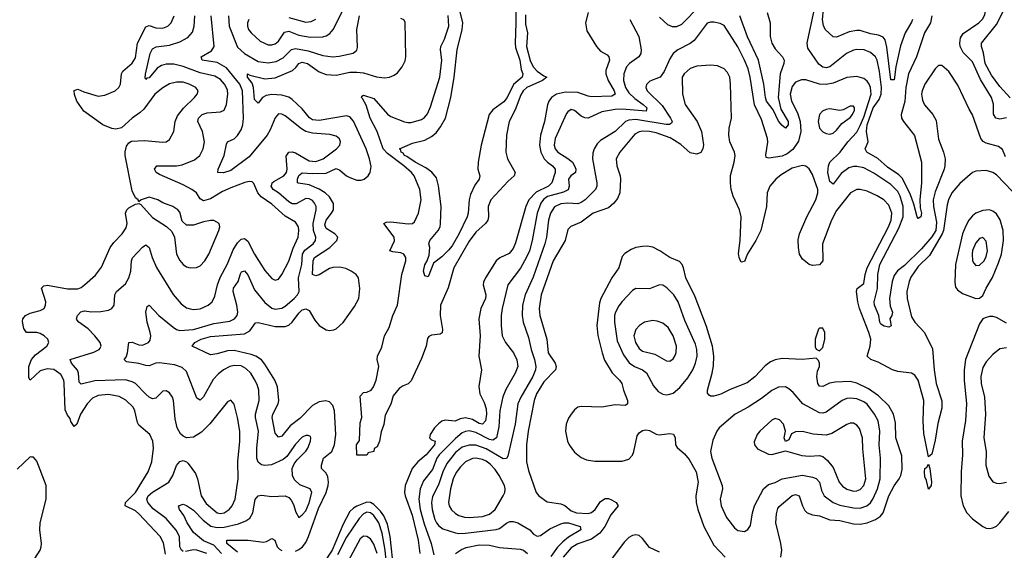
# Model space of a CAD drawing. Header units: inches. Extents: x 1682530 to 1839546, y 640742 to 791647.
# Tile 314 of 656: x 1742449 to 1748236, y 712109 to 715228. Entities that reach past the tile are written whole.
import ezdxf

# ---------------------------------------------------------------- set-up
doc = ezdxf.new("R2010")
doc.units = ezdxf.units.IN
doc.header["$MEASUREMENT"] = 0
doc.layers.add('B7741', color=7, linetype='Continuous')

msp = doc.modelspace()

# ---------------------------------------------------------------- linework, layer by layer
at = {"layer": 'B7741', "color": 5}
for points, elevation in [([(1748250, 714652), (1748210, 714643.2), (1748186, 714650), (1748173.7, 714673.7), (1748172.3, 714732.3), (1748162, 714770), (1748096.3, 714876.3), (1748050, 714980.4), (1747995.6, 715035.6), (1747977.9, 715070), (1747974.2, 715090), (1747978.1, 715121.9), (1747993.8, 715146.2), (1748087.6, 715210), (1748110, 715233.1), (1748122.1, 715257.9), (1748132.8, 715310), (1748169.9, 715410.1), (1748195.5, 715524.5), (1748197.7, 715650), (1748202.6, 715690), (1748256.2, 715830)], 640), ([(1745361.5, 715490), (1745365.8, 715210), (1745361.2, 715090), (1745364.2, 715064.2), (1745388, 714990), (1745395.9, 714935.9), (1745405.4, 714910), (1745402, 714890), (1745352.3, 714847.7), (1745314.2, 714770), (1745295.5, 714744.5), (1745230, 714699), (1745209.1, 714670.9), (1745162.3, 714490), (1745143.5, 714390), (1745142.2, 714350), (1745153.6, 714310), (1745150.3, 714290), (1745124, 714256), (1745099.3, 714200.7), (1745091.1, 714168.9), (1745085.6, 714090), (1745079.8, 714070), (1745030, 713967.7), (1744990, 713899.1), (1744970, 713872.8), (1744930, 713833.6), (1744882, 713798), (1744850, 713716), (1744830, 713722.7), (1744823.1, 713750), (1744830, 713786.8), (1744844.7, 713810), (1744855.4, 713844.6), (1744859.6, 713890), (1744854.5, 713910), (1744859.5, 713930), (1744909.6, 713990), (1744919.5, 714010), (1744922, 714030), (1744926.4, 714130), (1744911.5, 714251.5), (1744898, 714298), (1744871, 714331), (1744836.4, 714356.4), (1744772.8, 714390), (1744724.9, 714424.9), (1744711.2, 714430), (1744703.5, 714443.5), (1744691.6, 714450), (1744688, 714468), (1744682, 714470), (1744758.6, 714501.4), (1744830, 714519.6), (1744870, 714541.3), (1744896.9, 714563.1), (1744922.2, 714597.8), (1744951.1, 714650), (1744982.3, 714770), (1745002.4, 714890), (1745020.1, 715050), (1745049.9, 715170), (1745053.6, 715210), (1745033.8, 715290)], 560), ([(1748270, 714769.2), (1748210, 714836), (1748161.4, 714901.4), (1748123.1, 714970), (1748113.5, 715033.5), (1748102.6, 715070), (1748102.5, 715090), (1748190, 715200.6), (1748230, 715276.3), (1748285.2, 715434.8)], 620), ([(1746448.4, 715311.6), (1746339.3, 715200.7), (1746310, 715185.4), (1746286.3, 715186.3), (1746257.9, 715197.9), (1746210, 715242)], 640), ([(1747811.3, 715250), (1747802.8, 715210), (1747766.9, 715150), (1747719.8, 715010), (1747673.3, 714910), (1747657, 714830), (1747652.5, 714747.5), (1747630.7, 714670), (1747631.9, 714650), (1747643.1, 714630), (1747707.9, 714547.9), (1747749.1, 714390), (1747750.6, 714270), (1747740.1, 714170), (1747742.7, 714122.7), (1747750.1, 714090), (1747744.9, 714070), (1747730, 714060.5), (1747723.5, 714070), (1747704.6, 714144.6), (1747683.9, 714203.9), (1747636.2, 714296.2), (1747617.1, 714317.1), (1747550, 714362.2), (1747492.3, 714412.3), (1747427.6, 714450), (1747419.4, 714470), (1747436.1, 714510), (1747426.1, 714570), (1747429.5, 714610), (1747465.7, 714710), (1747501.6, 714758.4), (1747513.1, 714790), (1747514.8, 714830), (1747503.1, 714923.1), (1747490, 714989.7), (1747478.9, 715010), (1747450, 715035.6), (1747411.8, 715050), (1747370, 715052.3), (1747350, 715048.6), (1747309.2, 715030), (1747210.2, 714950), (1747190, 714944.9), (1747170, 714948.4), (1747146.1, 714966.1), (1747081.6, 715061.6), (1747078.3, 715090), (1747081.3, 715110), (1747127.9, 715327.9)], 640), ([(1743306.4, 712086.4), (1743293.2, 712153.2), (1743273.6, 712190), (1743150, 712324.2), (1743130, 712340.9), (1743068.7, 712370), (1743071.6, 712390), (1743129.9, 712450.1), (1743203.2, 712570), (1743225.2, 712630), (1743235.2, 712710), (1743231.2, 712751.2), (1743213.3, 712790), (1743150, 712844.5), (1743140.4, 712860.4), (1743126.3, 712930), (1743115, 712950), (1743072.8, 712992.8), (1743032.7, 713012.7), (1742970, 713025.1), (1742910, 713020.2), (1742877.2, 713002.8), (1742844.8, 712970), (1742806.3, 712910), (1742783.8, 712850), (1742770, 712837.6), (1742750, 712867.3), (1742744.8, 712884.8), (1742730, 712904.4), (1742715.6, 712935.6), (1742710.8, 713090.8), (1742707.6, 713110), (1742690, 713142.4), (1742650, 713171.7), (1742610, 713176.5), (1742570, 713164.1), (1742510, 713109.7), (1742502.2, 713122.2), (1742503.2, 713190), (1742517.8, 713230), (1742542.3, 713257.7), (1742609, 713310), (1742619.3, 713330), (1742613.3, 713350), (1742593.1, 713370), (1742570, 713383.2), (1742550, 713389.9), (1742489.6, 713390), (1742473.2, 713413.2), (1742466.1, 713453.9), (1742466.5, 713470), (1742482.3, 713490), (1742510, 713503.7), (1742570, 713518.4), (1742593.1, 713530), (1742601.5, 713550), (1742602.2, 713570), (1742576.9, 713650), (1742590, 713664.2), (1742613.2, 713666.8), (1742730, 713645.6), (1742790, 713647.1), (1742810, 713654.3), (1742830.7, 713669.3), (1742894.1, 713725.9), (1742930, 713772.7), (1742980.6, 713890), (1743001.3, 713918.7), (1743051.7, 713970), (1743075, 714005), (1743080.9, 714030), (1743071.6, 714090), (1743078.7, 714110), (1743090, 714121.3), (1743130, 714143.7), (1743150, 714148.2), (1743161.7, 714141.7), (1743230, 714065.7), (1743311.8, 714011.8), (1743343.7, 713983.7), (1743359.5, 713950), (1743370.2, 713850), (1743390, 713811.8), (1743410, 713789.2), (1743430, 713775.8), (1743450, 713770.2), (1743488.6, 713771.4), (1743510, 713781.3), (1743538, 713810), (1743559.8, 713850), (1743619.8, 713990), (1743624.7, 714010), (1743620.7, 714030), (1743590, 714048.2), (1743570, 714048.5), (1743530, 714040.9), (1743470, 714019.8), (1743430, 714020.5), (1743403.5, 714043.5), (1743390, 714096), (1743378, 714110), (1743349, 714130), (1743291.1, 714151.1), (1743261.2, 714170), (1743210, 714184.7), (1743162, 714170), (1743150, 714158), (1743146, 714170), (1743130, 714182), (1743110, 714222), (1743069.2, 714430.8), (1743068.6, 714451.4), (1743075.9, 714484.1), (1743090, 714504.2), (1743106.8, 714513.2), (1743182.3, 714517.7), (1743290, 714508.3), (1743310, 714510.3), (1743330, 714523.7), (1743355.6, 714570), (1743362, 714630), (1743376.9, 714663.1), (1743411.8, 714708.2), (1743476.5, 714770), (1743492.8, 714790), (1743497.2, 714810), (1743483.5, 714830), (1743445.1, 714850), (1743410, 714861.1), (1743370, 714861.3), (1743330, 714851.4), (1743290, 714828.4), (1743243.5, 714790), (1743177.8, 714702.2), (1743157.3, 714682.7), (1743109.1, 714650), (1743048.1, 714591.9), (1743014.5, 714585.5), (1742990, 714588.4), (1742936.8, 714610), (1742826, 714690), (1742784.8, 714750), (1742771.9, 714788.1), (1742770, 714811.3), (1742790, 714820.5), (1742824.9, 714804.9), (1742910, 714779.3), (1742950, 714784.3), (1743010.8, 714809.2), (1743031.1, 714828.9), (1743040.5, 714850), (1743047.8, 714910), (1743054.6, 714925.4), (1743110, 714972.5), (1743130, 715003.2), (1743140.6, 715090), (1743190, 715185.8), (1743210, 715193.8), (1743250, 715181), (1743290, 715178.1), (1743318.7, 715190), (1743338.6, 715210), (1743357.6, 715250)], 680), ([(1743410, 712103.2), (1743399.1, 712110), (1743390.9, 712130), (1743387.8, 712190), (1743367.9, 712227.9), (1743310, 712295.7), (1743232.9, 712352.9), (1743201.9, 712390), (1743195.4, 712410), (1743203.4, 712430), (1743230, 712451.8), (1743326.2, 712510), (1743349.2, 712550), (1743371.3, 712608.7), (1743390, 712632), (1743410, 712638), (1743430, 712630.3), (1743440, 712620), (1743481.6, 712561.6), (1743493.4, 712530), (1743515.1, 712430), (1743544.9, 712384.9), (1743610, 712329.5), (1743630, 712325.5), (1743650, 712329), (1743681, 712350), (1743697.6, 712370), (1743716.2, 712410), (1743733.3, 712530), (1743731.8, 712631.8), (1743742.7, 712750), (1743742.8, 712810), (1743730, 712889.3), (1743710, 712969.3), (1743690, 712991.6), (1743670, 712983), (1743566.8, 712853.2), (1743517.1, 712802.9), (1743470, 712774.4), (1743430, 712770.9), (1743410, 712779.7), (1743393.8, 712793.8), (1743373.5, 712830), (1743362.5, 712882.5), (1743353.7, 712990), (1743346.4, 713010), (1743330, 713034.3), (1743310, 713046.6), (1743290, 713045.1), (1743250, 713003.1), (1743230, 712999), (1743210, 713009.1), (1743190, 713027.1), (1743130, 713089.9), (1743110, 713100.5), (1743070, 713111.5), (1742890, 713104.8), (1742810, 713085.2), (1742797.5, 713097.5), (1742794.6, 713150), (1742787.8, 713167.8), (1742753.5, 713210), (1742746, 713230), (1742885.1, 713274.9), (1742916.9, 713290), (1742922.4, 713297.6), (1742928.4, 713310), (1742920.9, 713330), (1742889.8, 713370), (1742851.3, 713411.3), (1742797.2, 713450), (1742784.8, 713464.8), (1742782, 713470), (1742788.4, 713490), (1742809, 713511), (1742830, 713517.7), (1742870, 713511.5), (1742926.1, 713513.9), (1742970, 713520.2), (1742989.8, 713530.2), (1743003.5, 713550), (1743007.2, 713610), (1743017.2, 713630), (1743070, 713676.5), (1743090.5, 713710), (1743102, 713750), (1743105.6, 713810), (1743111.2, 713828.8), (1743170, 713890.3), (1743190, 713904.6), (1743210, 713888.4), (1743226.9, 713830), (1743252.4, 713772.4), (1743350, 713613.1), (1743397.9, 713557.9), (1743430, 713535.5), (1743450, 713528.3), (1743470, 713524.7), (1743510, 713529.3), (1743556.3, 713550), (1743580.4, 713570), (1743596.1, 713603.9), (1743611, 713670), (1743626.4, 713713.6), (1743670, 713792.6), (1743704.3, 713875.7), (1743730, 713917.1), (1743750, 713938), (1743770, 713942.7), (1743790, 713927.1), (1743830, 713850.2), (1743890, 713754), (1743930, 713706.5), (1743950, 713696.5), (1743970, 713703.7), (1743990, 713730.3), (1744030, 713808.9), (1744055.6, 713884.4), (1744086.1, 713950), (1744090.4, 713989.6), (1744087.2, 714010), (1744070, 714038.6), (1744010, 714073.9), (1743930, 714143.4), (1743867.3, 714187.3), (1743849.3, 714210), (1743825, 714265), (1743814.7, 714274.7), (1743796.8, 714276.8), (1743771.7, 714271.7), (1743690, 714240.4), (1743641.1, 714218.9), (1743570, 714175.5), (1743530, 714163.2), (1743510, 714175.5), (1743487.2, 714210), (1743460.2, 714230), (1743410, 714258.2), (1743270, 714317.5), (1743250.9, 714330), (1743240.9, 714350), (1743254, 714370), (1743370, 714368.8), (1743404.7, 714375.3), (1743476.4, 714403.6), (1743508.5, 714430), (1743528, 714470), (1743534.4, 714510), (1743523.6, 714570), (1743496, 714630), (1743499.8, 714650), (1743522, 714670), (1743550, 714681), (1743630, 714686), (1743650, 714696.9), (1743664.9, 714730), (1743672.1, 714790), (1743670, 714815.6), (1743653.4, 714850), (1743630, 714876.5), (1743596.5, 714896.5), (1743510, 714916.6), (1743410, 714953.8), (1743354, 714966), (1743310, 714966.4), (1743281.7, 714958.3), (1743257.7, 714942.3), (1743210, 714886.6), (1743195.3, 714884.7), (1743190, 714877.2), (1743185.9, 714885.9), (1743188.8, 714908.8), (1743216.7, 715030), (1743230, 715056.3), (1743250.5, 715069.5), (1743330, 715079.1), (1743390, 715097.6), (1743437.1, 715122.9), (1743465.1, 715154.9), (1743474.1, 715190), (1743477.6, 715250)], 660), ([(1743636, 712090), (1743590, 712140.6), (1743530, 712164.3), (1743470, 712214.6), (1743433.1, 712270), (1743413.7, 712313.7), (1743388.8, 712350), (1743382.9, 712370), (1743410, 712380.2), (1743430, 712372.4), (1743470, 712344.4), (1743526.5, 712286.5), (1743571.7, 712251.7), (1743610, 712242.6), (1743650, 712244.6), (1743735.1, 712264.9), (1743778.1, 712281.9), (1743802.1, 712297.9), (1743819.8, 712330), (1743832, 712408), (1743850, 712430.2), (1743870, 712433.8), (1743930, 712426), (1744009.1, 712429.1), (1744030, 712420.3), (1744044.7, 712404.7), (1744058.4, 712378.4), (1744072.9, 712332.9), (1744090, 712303), (1744110, 712317.1), (1744130, 712342.3), (1744150, 712388.5), (1744165.1, 712450), (1744156, 712470), (1744094.8, 712494.8), (1744063.6, 712523.6), (1744052.1, 712550), (1744051, 712590), (1744062.7, 712617.3), (1744079.2, 712640.8), (1744130, 712691.5), (1744142.3, 712710), (1744158.9, 712750), (1744160.5, 712770), (1744157.4, 712777.4), (1744144, 712784), (1744130, 712784.5), (1744110, 712775.3), (1744070, 712733.3), (1744019.6, 712660.4), (1743997.6, 712642.4), (1743928, 712612), (1743890, 712607.3), (1743870, 712611.6), (1743850, 712627.6), (1743842.8, 712650), (1743842.9, 712710), (1743853.3, 712810), (1743834.1, 712890), (1743834.4, 712910), (1743857.3, 712990), (1743855.2, 713050), (1743844.8, 713084.8), (1743830, 713114.2), (1743806.8, 713150), (1743778.6, 713178.6), (1743750, 713193.2), (1743710, 713195.8), (1743684.9, 713190), (1743647.7, 713170), (1743615.4, 713144.6), (1743586.3, 713113.7), (1743530, 713011.5), (1743510, 712991.5), (1743490, 713004.5), (1743430, 713161.3), (1743404.8, 713184.8), (1743359.4, 713199.4), (1743270, 713211.3), (1743250, 713209.2), (1743210, 713192.7), (1743190, 713195), (1743150, 713208), (1743077.4, 713217.4), (1743063.1, 713230), (1743074.6, 713245.4), (1743083.2, 713270), (1743090, 713330.3), (1743110, 713333.7), (1743150, 713317.6), (1743170, 713315.7), (1743206.2, 713330), (1743215.8, 713344.2), (1743219.2, 713370), (1743216.4, 713390), (1743198.5, 713450), (1743190.7, 713509.3), (1743198, 713542), (1743209.7, 713550.3), (1743266.4, 713490), (1743350, 713420.1), (1743370, 713407.3), (1743390, 713401.5), (1743470, 713407.7), (1743590, 713441.7), (1743683.1, 713456.9), (1743710.8, 713469.2), (1743726.8, 713490), (1743730.9, 713510), (1743725.5, 713550), (1743704.1, 713630), (1743705.9, 713650), (1743733, 713690), (1743745.8, 713734.2), (1743753.6, 713746.4), (1743770, 713751.1), (1743790, 713728.2), (1743830, 713640.2), (1743890, 713565.7), (1743930, 713532.1), (1743950, 713526.1), (1743990, 713532.1), (1744010, 713543.5), (1744062.7, 713590), (1744081.4, 713610), (1744092.2, 713630), (1744087, 713710), (1744107.7, 713790), (1744112, 713850), (1744125.8, 713874.2), (1744173.9, 713910), (1744188.1, 713930), (1744188.9, 713950), (1744176.4, 713990), (1744173, 714030), (1744191, 714110), (1744191.1, 714130), (1744182.6, 714150), (1744170, 714164.4), (1744150, 714175.5), (1744130, 714176.5), (1744074.3, 714145.7), (1744050, 714144.9), (1744030, 714156.9), (1743971.1, 714210), (1743939.2, 714230), (1743927.5, 714250), (1743930, 714258.7), (1743933.8, 714270), (1743942.5, 714277.5), (1744000.9, 714310), (1744017.5, 714330), (1744021.6, 714350), (1744015, 714425), (1744030, 714449.4), (1744050, 714451.2), (1744070, 714445.3), (1744150, 714397.7), (1744190, 714394.4), (1744232.4, 714410), (1744311.5, 714470), (1744331.3, 714490), (1744334, 714510), (1744328.6, 714528.6), (1744310, 714543.5), (1744272.7, 714552.7), (1744170, 714560.4), (1744131, 714571), (1744106, 714586), (1744010, 714662.4), (1743990, 714673.1), (1743970, 714675.4), (1743950, 714652), (1743920.2, 714579.8), (1743902.8, 714550), (1743798.1, 714421.9), (1743690, 714341.3), (1743647, 714327), (1743612.7, 714330), (1743614.8, 714350), (1743651.2, 714430), (1743663.5, 714496.5), (1743669.8, 714510), (1743710, 714527.2), (1743730, 714546.8), (1743750, 714581.2), (1743759.9, 714610), (1743763.7, 714650), (1743757.6, 714810), (1743743.3, 714850), (1743664.9, 714944.9), (1743610, 714976), (1743520.5, 714990), (1743516.2, 715010), (1743575.5, 715044.5), (1743592.5, 715070), (1743574.5, 715250)], 640), ([(1743677.1, 715250), (1743680.1, 715190), (1743730, 715067.5), (1743770, 715028.6), (1743850, 714982.5), (1743910, 714973.8), (1743957, 714983), (1743996.8, 715003.2), (1744046.3, 715053.7), (1744070, 715059.2), (1744145.3, 715045.3), (1744230, 715017.5), (1744290, 715008.9), (1744327.3, 715012.7), (1744408.8, 715031.2), (1744430, 715048), (1744434.9, 715065.1), (1744431.1, 715170), (1744446.9, 715250)], 640), ([(1743795.6, 715230), (1743788.4, 715210), (1743787.6, 715190), (1743794.7, 715170), (1743809.2, 715150), (1743862.6, 715102.6), (1743910, 715081.2), (1743930, 715080.1), (1743950, 715085.9), (1743970, 715101.3), (1744006, 715154), (1744030, 715161.5), (1744090, 715136.7), (1744155.6, 715124.4), (1744230, 715127.3), (1744250, 715133), (1744272.8, 715147.2), (1744292.2, 715170), (1744350, 715285.5)], 660), ([(1745422.7, 715257.3), (1745422.7, 715202.7), (1745433, 715150), (1745427.2, 715070), (1745448.5, 714988.5), (1745466.9, 714950), (1745490, 714926.4), (1745530, 714897.3), (1745547.6, 714890), (1745521.4, 714870), (1745430.7, 714830), (1745408.8, 714810), (1745394.4, 714785.6), (1745361.1, 714698.9), (1745326.8, 714630), (1745310.7, 714550), (1745306.5, 714450), (1745315.9, 714410), (1745361.5, 714330), (1745356, 714310), (1745321.1, 714278.9), (1745218.6, 714170), (1745202.4, 714130), (1745205, 714070), (1745200.4, 714050), (1745187.6, 714030), (1745130, 713979.8), (1745090, 713926.6), (1745001.5, 713770), (1744967.2, 713652.8), (1744923.1, 713550), (1744920.4, 713490), (1744933.6, 713406.4), (1744933, 713387), (1744919.6, 713380.4), (1744870, 713374), (1744854, 713366), (1744846.1, 713353.9), (1744838.6, 713310), (1744810, 713236.1), (1744750, 713106.3), (1744731.7, 713088.3), (1744703.1, 713076.9), (1744679.4, 713060.6), (1744643.6, 713016.4), (1744630, 712969.2), (1744597, 712903), (1744590, 712848), (1744574.2, 712805.8), (1744564.7, 712750), (1744550, 712718), (1744531.6, 712708.4), (1744531, 712690), (1744498, 712682), (1744490, 712669), (1744430, 712669.2), (1744429.1, 712729.1), (1744445.4, 712754.6), (1744450, 712858), (1744459.5, 712890), (1744450, 713014.8), (1744470, 713037.3), (1744490, 713038.8), (1744515.3, 713050), (1744529.1, 713070.9), (1744544, 713110), (1744559.5, 713190), (1744551, 713230), (1744551.6, 713250), (1744576.9, 713303.1), (1744593.9, 713370), (1744621.4, 713418.6), (1744641.3, 713490), (1744669.2, 713550), (1744695, 713730), (1744718.9, 713810), (1744718.7, 713830), (1744706.8, 713850), (1744690, 713857.5), (1744642.9, 713862.9), (1744624, 713870), (1744652.5, 713927.5), (1744649.5, 713950), (1744589.7, 714030), (1744602.5, 714037.5), (1744630, 714039.4), (1744732.7, 714027.3), (1744758, 714030), (1744770, 714040.3), (1744792.9, 714090), (1744808.3, 714170), (1744800.2, 714230), (1744766.8, 714310), (1744751.4, 714330), (1744705.9, 714370), (1744610, 714440.8), (1744584.4, 714470), (1744550.1, 714570.1), (1744509.9, 714650), (1744485.9, 714725.9), (1744464.7, 714764.7), (1744457.1, 714770), (1744460.5, 714779.5), (1744470, 714783.5), (1744530, 714764.3), (1744610, 714673.2), (1744630, 714659.1), (1744710, 714628.3), (1744730, 714623), (1744750, 714624.1), (1744810, 714641.5), (1744827.5, 714652.5), (1744845.2, 714674.8), (1744864.3, 714715.7), (1744919.2, 714890), (1744929.9, 714989.9), (1744921.5, 715050), (1744924.6, 715070), (1744945.7, 715114.3), (1744971.6, 715190), (1744968.1, 715251.9)], 580), ([(1745790.2, 715270), (1745774.3, 715210), (1745782.7, 715162.7), (1745839.6, 715070), (1745863.6, 715043.6), (1745901.7, 715021.7), (1745912.4, 715010), (1745915, 714990), (1745894, 714930), (1745893.8, 714910), (1745907.9, 714870), (1745944, 714810), (1745949.3, 714790), (1745930, 714778.5), (1745810, 714775.1), (1745790, 714777.9), (1745730, 714799.6), (1745657.1, 714802.9), (1745605, 714790), (1745574.3, 714770), (1745560.1, 714750), (1745551.9, 714728.1), (1745532.9, 714630), (1745509.3, 714550), (1745503.8, 714490), (1745511.4, 714450), (1745531.2, 714411.2), (1745550.6, 714390.6), (1745580.1, 714370), (1745596.6, 714350), (1745595.5, 714330), (1745577.5, 714270), (1745556.3, 714250), (1745485.6, 714214.4), (1745442.5, 714170), (1745423.1, 714130), (1745364, 713916), (1745350, 713882.4), (1745325.8, 713854.2), (1745271.9, 713828.1), (1745250.2, 713810), (1745186.4, 713710), (1745175.2, 713684.8), (1745172.4, 713670), (1745189.5, 713610), (1745187.6, 713590), (1745158.8, 713530), (1745147.1, 713470), (1745155.6, 713370), (1745148.3, 713250), (1745162.4, 713170), (1745148.5, 713071.5), (1745153.7, 713030), (1745178.2, 712978.2), (1745190, 712940.5), (1745193.2, 712910), (1745186.9, 712870), (1745169.3, 712850.7), (1745150, 712855.5), (1745110, 712878.8), (1745070, 712888.2), (1745038, 712882), (1745008, 712868), (1744950, 712874.6), (1744930, 712867.6), (1744910, 712852.4), (1744886.8, 712830), (1744861.3, 712790), (1744858.4, 712770), (1744870, 712758.4), (1744890.6, 712750), (1744887, 712730), (1744837.6, 712670), (1744789.7, 712630.3), (1744756.2, 712590), (1744714.9, 712490), (1744710.1, 712450.1), (1744714.1, 712430), (1744756.7, 712316.7), (1744790.7, 712170), (1744801.4, 712090)], 620), ([(1746842.7, 715270), (1746860.3, 715210), (1746860.3, 715130), (1746869.7, 715090), (1746890, 715056.1), (1746933.5, 715010), (1746941.9, 714990), (1746940.5, 714970), (1746918.9, 714910), (1746906.8, 714770), (1746922.2, 714702.2), (1746965.2, 714630), (1746966.3, 714610), (1746950, 714591.2), (1746930, 714606.2), (1746910, 714631.1), (1746877.8, 714697.8), (1746838.9, 714750), (1746832.1, 714770), (1746823.9, 714850), (1746790.7, 714990), (1746726.4, 715126.4), (1746681.5, 715250)], 640), ([(1747696.8, 715230), (1747690, 715212.6), (1747653.8, 715150), (1747625.4, 715074.6), (1747599, 714950), (1747590, 714874), (1747570, 714875.3), (1747546.7, 715066.7), (1747535.2, 715110), (1747524.5, 715124.5), (1747497.3, 715137.3), (1747450, 715144.5), (1747390, 715163.6), (1747370, 715164.7), (1747323.9, 715156.1), (1747250, 715125.5), (1747230, 715126.8), (1747184.3, 715170), (1747173.3, 715193.3), (1747167.1, 715227.1), (1747173.4, 715290)], 620), ([(1744070, 712104.6), (1744090, 712113.4), (1744110.7, 712130), (1744130, 712156.2), (1744146.5, 712190), (1744205.4, 712354.6), (1744250.7, 712450), (1744262.2, 712490), (1744264.8, 712510), (1744260.4, 712540.4), (1744250, 712562.9), (1744223.6, 712590), (1744222.3, 712610), (1744234.5, 712650), (1744283, 712690), (1744299.7, 712730), (1744307.9, 712790), (1744299.6, 712930), (1744290, 712959.7), (1744270, 712981.7), (1744247, 712987), (1744210, 712982.5), (1744170, 712959.8), (1744095.1, 712884.9), (1744039.3, 712840.7), (1743990, 712780.9), (1743970, 712774.2), (1743950, 712797.6), (1743933.7, 712890), (1743937.2, 712910), (1743968.7, 712970), (1743972.2, 712990), (1743963.8, 713070), (1743949.3, 713110), (1743890, 713204), (1743869.3, 713229.3), (1743837.2, 713250), (1743810, 713260.5), (1743710, 713284.1), (1743670, 713282.4), (1743610, 713263.9), (1743570, 713258.3), (1743462, 713310), (1743477.7, 713330), (1743516.1, 713350), (1743570, 713365.9), (1743770, 713381.3), (1743801.6, 713398.4), (1743834.1, 713445.9), (1743850, 713448.6), (1743950, 713424.3), (1744010, 713425), (1744030, 713433.1), (1744050, 713449.5), (1744090, 713503.9), (1744110, 713522.7), (1744130, 713528.9), (1744150, 713518), (1744182.8, 713462.8), (1744210, 713430.9), (1744250, 713404.6), (1744270, 713400.4), (1744295.7, 713404.3), (1744310, 713411.3), (1744350, 713447.9), (1744417.8, 713542.2), (1744441.8, 713590), (1744449, 713649), (1744440.3, 713710), (1744426, 713730), (1744397.7, 713750), (1744365.1, 713765.1), (1744330, 713772.8), (1744290, 713771.3), (1744270, 713765.5), (1744210, 713729.4), (1744190, 713722.5), (1744170.6, 713730.6), (1744173.3, 713810), (1744181.6, 713830), (1744272.1, 713890), (1744313.8, 713930), (1744319.8, 713950), (1744300.8, 713970), (1744250, 714001.6), (1744242, 714022), (1744249.5, 714050), (1744282.1, 714090), (1744292.5, 714110), (1744292.9, 714147.1), (1744270, 714186.7), (1744244.9, 714210), (1744210, 714231.2), (1744150, 714257.1), (1744086.9, 714266.9), (1744082.3, 714270), (1744081.5, 714290), (1744090, 714311.8), (1744110, 714327.8), (1744170, 714323.4), (1744250, 714326.7), (1744310, 714353.6), (1744330, 714344.1), (1744370, 714310.1), (1744390, 714300.4), (1744430, 714285.3), (1744455.8, 714284.2), (1744474, 714290), (1744497.1, 714310), (1744509.3, 714330.7), (1744514.2, 714365.8), (1744505.7, 714410), (1744485.9, 714470), (1744410, 714632.5), (1744390, 714656.6), (1744370, 714663.7), (1744210, 714636.4), (1744170, 714639), (1744152, 714652), (1744110, 714703.6), (1744050, 714759.4), (1744030, 714773.3), (1743990, 714784.4), (1743930, 714788.8), (1743896.9, 714783.1), (1743876.8, 714770), (1743850, 714736.9), (1743830, 714759.3), (1743823.7, 714830), (1743814.6, 714854.6), (1743788.8, 714890), (1743788.2, 714910), (1743802.2, 714902.2), (1743890, 714881.3), (1743950, 714886.6), (1744051.5, 714930), (1744072.8, 714947.2), (1744090, 714970.7), (1744110, 714978.5), (1744140.2, 714970), (1744210, 714921.5), (1744250, 714905), (1744310, 714901.9), (1744390, 714919), (1744430, 714919.9), (1744470, 714915.2), (1744546.9, 714893.1), (1744593.7, 714886.3), (1744622, 714890), (1744650, 714901.2), (1744670, 714916), (1744698, 714950), (1744714.7, 714985.3), (1744719.1, 715010), (1744713.9, 715213.9), (1744706.5, 715226.5), (1744690, 715234.6)], 620), ([(1744030, 715240.1), (1744130, 715214.2), (1744163.1, 715216.9), (1744190, 715231)], 680), ([(1746036, 715230), (1746088.8, 715130), (1746102.8, 715050), (1746099.7, 715030), (1746088.1, 715010), (1746033.2, 714970), (1746016.6, 714950), (1745999.3, 714910), (1745997.4, 714870), (1746009.7, 714830), (1746030, 714798.2), (1746064.2, 714764.2), (1746113.6, 714730), (1746134.5, 714710), (1746131.5, 714690), (1745990, 714702.2), (1745950, 714701), (1745870, 714685.7), (1745790, 714649.1), (1745770, 714650.7), (1745750, 714661.1), (1745710, 714694.5), (1745690, 714701.1), (1745670, 714686.6), (1745663.6, 714676.4), (1745595.8, 714530), (1745590.1, 714490), (1745596.8, 714470), (1745611.1, 714450), (1745671.7, 714411.7), (1745697.7, 714390), (1745711, 714370), (1745717.5, 714350), (1745716.8, 714330), (1745689.3, 714310), (1745674.3, 714290), (1745678.7, 714250), (1745672.6, 714227.4), (1745645.5, 714214.5), (1745551.5, 714188.5), (1745528.1, 714171.9), (1745512.1, 714150), (1745490.4, 714090), (1745461.4, 713930), (1745445, 713870), (1745428.5, 713831.5), (1745392.1, 713767.9), (1745318.8, 713670), (1745283.9, 713530), (1745278.1, 713490), (1745278.4, 713430), (1745285.1, 713370), (1745304.2, 713330), (1745351, 713271), (1745370.2, 713229.8), (1745376.2, 713190), (1745360.5, 713150), (1745305.7, 713054.3), (1745287.8, 713012.2), (1745271.4, 712930), (1745264.9, 712835.1), (1745252, 712770), (1745230, 712757.5), (1745210, 712761.3), (1745130, 712802.2), (1745090, 712810.7), (1745070, 712808.4), (1745050, 712799.4), (1745010, 712766.3), (1744915, 712670), (1744901.5, 712650), (1744875.9, 712584.1), (1744823.2, 712516.8), (1744803.4, 712470), (1744795.8, 712410), (1744802.1, 712350), (1744825.8, 712265.8), (1744868.4, 712150), (1744883.1, 712083.1)], 640), ([(1748242.7, 714422.7), (1748225.9, 714465.9), (1748203, 714483), (1748130, 714501.4), (1748112.6, 714512.6), (1748098.6, 714530), (1748050, 714669.6), (1748030, 714702.9), (1747963.3, 714843.3), (1747910, 714922.6), (1747870, 714959.7), (1747850, 714958.9), (1747830, 714938.9), (1747770, 714848.3), (1747753, 714810), (1747750.1, 714790), (1747755.5, 714755.5), (1747767.1, 714727.1), (1747816.9, 714670), (1747835.3, 714635.3), (1747850, 714526.8), (1747879, 714450), (1747888, 714410), (1747887.2, 714370), (1747882, 714350), (1747830, 714216), (1747818, 714170), (1747820.2, 714130), (1747837.7, 714037.7), (1747834.4, 713990), (1747810, 713951.6), (1747750, 713881.8), (1747650, 713783.4), (1747608.9, 713751.1), (1747590, 713723.8), (1747577.3, 713690), (1747561, 713590), (1747565.2, 713545.2), (1747578.4, 713510), (1747576.3, 713490), (1747562.8, 713470), (1747570.7, 713429.3), (1747558.5, 713421.5), (1747530, 713426.3), (1747510, 713437.6), (1747504.1, 713450), (1747498.5, 713490), (1747473.6, 713550), (1747470.7, 713570), (1747491.5, 713648.5), (1747493.4, 713730), (1747504.3, 713790), (1747616.8, 714003.2), (1747641.4, 714070), (1747642.2, 714130), (1747625, 714190), (1747610, 714218.7), (1747570, 714259.6), (1747470, 714326.4), (1747410, 714356.9), (1747370, 714364.7), (1747350, 714364.6), (1747323.5, 714356.5), (1747276.6, 714323.4), (1747230, 714262), (1747210, 714277.4), (1747198.3, 714330), (1747202.8, 714370), (1747211.4, 714390), (1747271.2, 714448.8), (1747316.7, 714510), (1747370, 714566.7), (1747390, 714605.9), (1747410, 714654.4), (1747453, 714790), (1747450.8, 714830), (1747441.7, 714850), (1747430, 714867.1), (1747410, 714882.3), (1747370, 714893.2), (1747310, 714888.3), (1747230, 714855.4), (1747190, 714846.9), (1747150, 714849.9), (1747070, 714875.4), (1747045.2, 714874.8), (1747010, 714860.3), (1746990, 714835.4), (1746977.5, 714790), (1746985.2, 714750), (1747021.1, 714681.1), (1747037.4, 714630), (1747040.7, 714570), (1747026.4, 714513.6), (1746994.3, 714465.7), (1746961, 714439), (1746930, 714426.9), (1746853.3, 714413.3), (1746837.6, 714417.6), (1746834.5, 714434.5), (1746847.4, 714507.4), (1746843.7, 714530), (1746810, 714642), (1746767.5, 714727.5), (1746742.2, 714890), (1746730, 714938.5), (1746710, 714989.8), (1746670, 715067.8), (1746590, 715194), (1746566.1, 715206.1), (1746530, 715214.2), (1746510, 715214.2), (1746490, 715207.3), (1746413.5, 715106.5), (1746390, 715087.6), (1746317.7, 715050), (1746290.6, 715029.4), (1746270, 714998.3), (1746237.4, 714922.6), (1746213.4, 714890), (1746153.8, 714866.2), (1746132.3, 714847.7), (1746129.2, 714830), (1746138, 714810), (1746224.4, 714724.4), (1746274.2, 714650), (1746284.3, 714630), (1746279.6, 714620.4), (1746267.5, 714612.5), (1746248.5, 714611.5), (1746070, 714640.5), (1746030, 714637.5), (1746010, 714629.3), (1745950, 714570.7), (1745862.4, 714517.6), (1745842.5, 714497.5), (1745825.8, 714470), (1745817.4, 714442.6), (1745815, 714410), (1745842, 714270), (1745841.5, 714250), (1745833.5, 714230), (1745772.3, 714170), (1745750, 714154.2), (1745730, 714146.6), (1745670, 714150.3), (1745630, 714146.1), (1745592.7, 714127.3), (1745568.6, 714091.4), (1745557, 714050), (1745545.3, 713950), (1745536.3, 713910), (1745466.2, 713713.8), (1745419.6, 713610), (1745403.8, 713550), (1745402.7, 713490), (1745407.8, 713450), (1745440.4, 713360.4), (1745454.6, 713290), (1745475.8, 713230), (1745483.3, 713190), (1745480.9, 713170), (1745464.2, 713130), (1745395.2, 713010), (1745377.5, 712970), (1745361.2, 712850), (1745318.2, 712661.8), (1745310, 712649.8), (1745290, 712647.9), (1745190, 712706.7), (1745130, 712726.7), (1745090, 712727.3), (1745050, 712715), (1745010, 712683.6), (1744959.9, 712620.1), (1744936.5, 712570), (1744910, 712493.5), (1744875, 712425), (1744869.7, 712390), (1744874.1, 712350), (1744888.8, 712290), (1744899.8, 712270), (1744912.6, 712252.6), (1744936.5, 712236.5), (1745010, 712212.6), (1745030, 712208.5), (1745070, 712209.3), (1745250, 712231.2), (1745270, 712237.5), (1745310, 712269.5), (1745330, 712279.5), (1745350, 712279.6), (1745377.3, 712270), (1745447, 712230), (1745470, 712203.7), (1745490, 712193.1), (1745510, 712196.9), (1745565.2, 712234.8), (1745630, 712265.9), (1745650, 712271.2), (1745675.3, 712270), (1745743.2, 712250), (1745747.5, 712230), (1745673.8, 712186.2), (1745640.9, 712159.1), (1745610, 712128), (1745570, 712073.7)], 660), ([(1748330, 714170.8), (1748190, 714317.2), (1748169.9, 714329.9), (1748130, 714341), (1748070, 714337.5), (1748050, 714330.7), (1747974.3, 714265.7), (1747929, 714210), (1747908.5, 714170), (1747899.7, 714140.3), (1747878.3, 713990), (1747871.9, 713970), (1747797.3, 713842.7), (1747730, 713777.9), (1747686.1, 713713.9), (1747676.5, 713690), (1747663.3, 713630), (1747665.6, 713590), (1747690, 713481.5), (1747710.1, 713450.1), (1747767.9, 713390), (1747813.9, 713293.9), (1747823.6, 713170), (1747836.1, 713090), (1747870, 712988), (1747870, 712944.7), (1747846.1, 712853.9), (1747830, 712757), (1747810, 712675.1), (1747790, 712659.3), (1747764.2, 712795.8), (1747759.4, 712870), (1747762.7, 712990), (1747729.6, 713109.6), (1747710, 713138.8), (1747690, 713150.5), (1747610, 713160.9), (1747579.8, 713170), (1747495.5, 713215.5), (1747451, 713231), (1747430, 713249.8), (1747447.4, 713310), (1747451.3, 713350), (1747441.1, 713390), (1747385.8, 713530), (1747374.9, 713570), (1747368.6, 713631.4), (1747371.6, 713648.4), (1747410, 713678.4), (1747417.7, 713730), (1747430.8, 713770), (1747555.2, 714010), (1747571.4, 714050), (1747576.3, 714090), (1747558.2, 714138.2), (1747528.7, 714170), (1747490, 714193.7), (1747430, 714220.9), (1747390, 714230.6), (1747370, 714229.8), (1747331.5, 714210), (1747250, 714106.2), (1747221, 714050), (1747167.8, 713910), (1747169, 713810), (1747150, 713786.6), (1747110, 713782.5), (1747090, 713789.8), (1747050, 713820.7), (1747033.1, 713850), (1747026.1, 713890), (1747025.6, 713934.4), (1747033.1, 713970), (1747074.9, 714070), (1747128.4, 714170), (1747139.9, 714210), (1747140.3, 714230), (1747110, 714318.3), (1747090, 714351.8), (1747070, 714367), (1747050, 714371.4), (1746990, 714354.5), (1746923.9, 714316.1), (1746893.6, 714290), (1746859.1, 714250), (1746842.6, 714210), (1746838.6, 714130), (1746805.8, 713990), (1746776.9, 713930), (1746727.7, 713852.3), (1746710, 713807), (1746690, 713803.5), (1746678.6, 713830), (1746674.6, 713854.6), (1746684.7, 713930), (1746689.8, 714070), (1746679.5, 714110), (1746643, 714190), (1746631.9, 714230), (1746627.1, 714270), (1746627.9, 714312.1), (1746648.7, 714390), (1746654.8, 714430), (1746651.1, 714450), (1746622.8, 714510), (1746616.5, 714550), (1746619.8, 714590), (1746632.4, 714650), (1746627.8, 714850), (1746622.7, 714890), (1746610, 714917), (1746590, 714939.6), (1746550, 714956.9), (1746510, 714960.3), (1746430, 714955), (1746390, 714941.6), (1746353.8, 714910), (1746343.7, 714890), (1746344.7, 714790), (1746361, 714730), (1746431, 714630), (1746456, 714570), (1746467.9, 714492.1), (1746463.6, 714470), (1746452.6, 714447.4), (1746430, 714436.9), (1746390, 714446), (1746334.5, 714494.5), (1746298.8, 714518.8), (1746272.9, 714532.9), (1746190, 714562.1), (1746150, 714571.6), (1746110, 714573), (1746090, 714569.4), (1746064.8, 714555.2), (1745976.6, 714450), (1745955.1, 714410), (1745958.1, 714370), (1745978.1, 714310), (1745980.5, 714290), (1745975.8, 714210), (1745963.4, 714176.6), (1745941.7, 714150), (1745910, 714122.1), (1745820.2, 714090), (1745750, 714038.5), (1745688.2, 714011.8), (1745670, 713995.1), (1745654.7, 713930), (1745584, 713810), (1745514.8, 713610), (1745502.4, 713530), (1745505.3, 713490), (1745546.6, 713350), (1745555.1, 713270), (1745595.5, 713210), (1745602.5, 713190), (1745599, 713170), (1745530, 713098.8), (1745486.1, 713030), (1745473.3, 712990), (1745438.3, 712810), (1745428.6, 712730), (1745427.4, 712630), (1745439.1, 712579.1), (1745483.8, 712450), (1745500.7, 712430), (1745550, 712394.9), (1745630, 712383.5), (1745652.7, 712372.7), (1745690, 712341.8), (1745722, 712330), (1745790, 712324.9), (1745810, 712331.4), (1745830.6, 712349.4), (1745863.3, 712396.7), (1745890, 712413.2), (1745910, 712413.6), (1745926.6, 712406.6), (1745954.9, 712390), (1745967.6, 712370), (1745922.7, 712317.3), (1745888.8, 712250), (1745859.9, 712210), (1745810, 712174.1), (1745730, 712148.3), (1745690, 712124.9), (1745642.8, 712070)], 680), ([(1746922.8, 712070), (1746928.6, 712110), (1746923.8, 712150), (1746893.9, 712270), (1746896.5, 712323.5), (1746905.4, 712354.6), (1746913.4, 712366.6), (1746990, 712430.8), (1747010, 712437), (1747030, 712428.8), (1747050.1, 712370.1), (1747064.3, 712344.3), (1747078.3, 712330), (1747110, 712317.6), (1747150, 712312.7), (1747210, 712288.6), (1747270, 712285.4), (1747350, 712265.6), (1747390, 712262.1), (1747430, 712270.1), (1747479.8, 712290), (1747509.1, 712310), (1747524.7, 712330), (1747557.6, 712430), (1747590, 712488.6), (1747619.1, 712530), (1747629.1, 712550), (1747635.9, 712584.1), (1747634.9, 712665.1), (1747599.4, 712770), (1747597.8, 712857.8), (1747586, 712910), (1747557.8, 712957.8), (1747497.8, 713017.8), (1747437.9, 713057.9), (1747370, 713091.3), (1747330, 713101.9), (1747243.2, 713096.8), (1747209.2, 713090.8), (1747170, 713072.4), (1747150, 713073.7), (1747141, 713090), (1747134.5, 713130), (1747138.6, 713161.4), (1747149.5, 713190), (1747149.4, 713209.4), (1747144.7, 713224.7), (1747130, 713238), (1747048.9, 713231.1), (1746930, 713236.8), (1746890, 713229.8), (1746862.5, 713217.5), (1746830, 713193.8), (1746770.5, 713129.5), (1746725.7, 713094.3), (1746625.7, 713054.3), (1746570, 713026.8), (1746530, 713015.6), (1746510, 713015.8), (1746501, 713021), (1746492.3, 713032.3), (1746491, 713051), (1746519.1, 713150), (1746526.5, 713193.5), (1746528.8, 713251.2), (1746522, 713310), (1746485.6, 713425.6), (1746419.7, 713599.7), (1746364.6, 713710), (1746351.7, 713770), (1746342.4, 713790), (1746326.4, 713806.4), (1746269.6, 713830), (1746212, 713870), (1746170, 713891.9), (1746137.3, 713897.3), (1746110, 713895.9), (1746070, 713888.4), (1746042.7, 713877.3), (1746005.3, 713854.7), (1745990, 713836.4), (1745970.6, 713769.4), (1745929.6, 713710.4), (1745864.1, 713590), (1745856.1, 713563.9), (1745840.8, 713430), (1745848, 713372), (1745871.8, 713270), (1745886.6, 713226.6), (1745932, 713152), (1745974, 713110), (1745988, 713090), (1745997.8, 713050), (1746020.9, 712990), (1746022, 712970), (1746010, 712960.7), (1745950, 712964.2), (1745870, 712949.8), (1745750, 712955.1), (1745730, 712949.8), (1745710, 712935.1), (1745690, 712909.7), (1745674.5, 712885.5), (1745660.6, 712850), (1745657.1, 712810), (1745669.3, 712750), (1745677.8, 712730), (1745710, 712686), (1745750, 712654.5), (1745780.9, 712640.9), (1745830, 712633.3), (1745990, 712634.2), (1746030, 712646), (1746050, 712668.4), (1746058.6, 712690), (1746078.7, 712781.3), (1746090, 712799.6), (1746110, 712812.7), (1746130, 712817.3), (1746150, 712812.7), (1746190, 712791.3), (1746208.6, 712788.6), (1746270, 712796.3), (1746291.8, 712791.8), (1746301.8, 712770), (1746304.7, 712730), (1746312.9, 712712.9), (1746355.7, 712675.7), (1746383.7, 712643.7), (1746424.8, 712570), (1746436.2, 712510), (1746423.8, 712430), (1746425.8, 712390), (1746434.8, 712350), (1746469.5, 712250), (1746530, 712139.3), (1746595.2, 712070)], 720), ([(1748250, 713443.9), (1748190, 713478), (1748170, 713483.5), (1748150, 713483.5), (1748123.8, 713476.2), (1748110, 713469.6), (1748090, 713440.7), (1748008.1, 713230), (1748000.6, 713170), (1747999.6, 713110), (1748013.8, 712970), (1748007.8, 712872.2), (1747989.6, 712750), (1747990.7, 712670), (1747982, 712570), (1747981.2, 712430), (1747994.7, 712370), (1748016.5, 712330), (1748050, 712294.4), (1748110, 712249.2), (1748130, 712239.7), (1748150, 712236.9), (1748170, 712241.1), (1748190, 712252.1), (1748210, 712270.2), (1748262.2, 712337.8)], 720), ([(1748250, 713299.4), (1748210, 713292.9), (1748170, 713260.4), (1748130, 713216.9), (1748110, 713184.2), (1748098, 713130), (1748100.8, 713090), (1748119.2, 713010), (1748126.8, 712910), (1748115.9, 712770), (1748130.2, 712690), (1748127.5, 712610), (1748145.5, 712545.5), (1748170, 712512), (1748190, 712504), (1748210, 712502.8), (1748250, 712510.2)], 740), ([(1742538.4, 712061.6), (1742568.4, 712110), (1742574.8, 712130), (1742577.1, 712150), (1742568.1, 712230), (1742568.8, 712270), (1742603.9, 712410), (1742603.5, 712490), (1742550, 712633.2), (1742530, 712656), (1742517.5, 712657.5), (1742510, 712658), (1742433.5, 712586.5)], 720), ([(1744647.3, 711990), (1744625.7, 712190), (1744610, 712263), (1744590, 712312), (1744570, 712338.9), (1744530, 712378.6), (1744510, 712389.7), (1744488.4, 712391.6), (1744430.9, 712369.1), (1744410, 712356.9), (1744390, 712337.8), (1744350, 712263.9), (1744284.9, 712110), (1744180.6, 711950)], 620), ([(1744605.3, 712030), (1744597, 712110), (1744580.2, 712210), (1744560.7, 712270), (1744530, 712313.1), (1744510, 712329.1), (1744490, 712332.9), (1744470, 712323.9), (1744443.7, 712296.3), (1744370, 712187.6), (1744317.2, 712082.8)], 640), ([(1743730, 712098.4), (1743666.1, 712150), (1743667.1, 712170), (1743791.8, 712168.2), (1743882.3, 712157.7), (1743898.7, 712161.3), (1743930, 712179.6), (1743949.2, 712169.2), (1743963.2, 712130), (1743976.5, 712116.5), (1743990, 712108.3)], 620), ([(1744550, 712090.9), (1744530, 712146.2), (1744510, 712176.4), (1744490, 712189.8), (1744470, 712192.8), (1744450, 712177.1), (1744310, 711915.1)], 660), ([(1746210, 712098), (1746150, 712126.7), (1746110, 712178.3), (1746090, 712195.5), (1746070, 712200.8), (1746050, 712196.9), (1746030, 712184.4), (1746002.6, 712157.4), (1745922.1, 712050)], 720), ([(1745011.1, 712090), (1745045.5, 712114.5), (1745073.1, 712126.9), (1745150, 712140.7), (1745210, 712139.5), (1745270, 712125.9), (1745390, 712116.3), (1745410.2, 712110), (1745433.7, 712090)], 640), ([(1743548.6, 712090), (1743490, 712110.3), (1743470, 712112.6), (1743423, 712103)], 660)]:
    msp.add_lwpolyline(points, dxfattribs=dict(at, elevation=elevation))
for points, elevation in [([(1747330, 714719.7), (1747290, 714698.9), (1747270, 714695.1), (1747210, 714703.5), (1747190, 714700.9), (1747168.7, 714691.3), (1747150.3, 714670), (1747142.7, 714630), (1747150.2, 714590), (1747169.5, 714569.5), (1747190, 714559.2), (1747210, 714555.6), (1747230, 714561.5), (1747250, 714578.6), (1747281.1, 714618.9), (1747330, 714654), (1747345.1, 714670), (1747355.7, 714695.7), (1747356.1, 714710), (1747350, 714719.7)], 680), ([(1748150, 714109.9), (1748110, 714106.9), (1748070, 714090.4), (1748050, 714075.2), (1748028.7, 714050), (1748010, 714016.8), (1747991.7, 713970), (1747949.6, 713789.6), (1747944.8, 713684.8), (1747950, 713656.3), (1747960.5, 713640.5), (1747990, 713619.3), (1748069.7, 713590.3), (1748090, 713590.4), (1748110, 713608), (1748129, 713650), (1748166.4, 713713.6), (1748201.7, 713798.3), (1748219.5, 713850), (1748231.3, 713930), (1748229.5, 713990), (1748212.7, 714052.7), (1748190, 714087.1), (1748170, 714102.6)], 720), ([(1748110, 713948.2), (1748090, 713941.1), (1748070, 713916), (1748050, 713871.5), (1748047.1, 713850), (1748050.1, 713810.1), (1748057, 713797), (1748070, 713784.2), (1748090, 713784.6), (1748118.1, 713810), (1748130, 713835.3), (1748137.4, 713870), (1748130, 713925.6)], 740), ([(1746210, 713669.8), (1746150, 713647), (1746070, 713648.6), (1746050, 713637.3), (1745990, 713571.6), (1745970, 713546), (1745951.3, 713510), (1745946, 713490), (1745945, 713450), (1745961, 713341), (1745999, 713259), (1746032.1, 713212.1), (1746062, 713190), (1746110, 713169.5), (1746132.5, 713152.5), (1746175.2, 713075.2), (1746202.8, 713042.8), (1746230, 713027.9), (1746250, 713024), (1746270, 713026.5), (1746290, 713033.8), (1746330, 713066.7), (1746377.2, 713122.8), (1746406, 713170), (1746421.6, 713210), (1746430.9, 713250), (1746429.9, 713289.9), (1746421.3, 713321.3), (1746359.5, 713459.5), (1746320.2, 713570), (1746293.6, 713610), (1746252.5, 713652.5), (1746230, 713666.9)], 740), ([(1746170, 713459.8), (1746122, 713450), (1746092.4, 713430), (1746070, 713407), (1746059.2, 713370), (1746068.8, 713330), (1746090, 713294.9), (1746110, 713279.8), (1746183.1, 713263.1), (1746250, 713222.8), (1746270, 713220.7), (1746290, 713234.3), (1746299.8, 713250), (1746308, 713272), (1746309.3, 713310), (1746290.9, 713370), (1746259.7, 713419.7), (1746230, 713444.8), (1746196.4, 713456.4)], 760), ([(1747170, 713416), (1747150, 713415.1), (1747144, 713410), (1747124.9, 713350), (1747124.9, 713304.9), (1747130, 713292), (1747150, 713282), (1747170, 713302), (1747180.7, 713350), (1747182, 713390)], 720), ([(1746949.9, 713069.9), (1746910, 713069.1), (1746870, 713048.4), (1746810, 713001.8), (1746730, 712949.8), (1746654.6, 712910), (1746560.9, 712830), (1746546.7, 712810), (1746523.1, 712756.9), (1746510.2, 712690), (1746516.6, 712650), (1746577.8, 712490), (1746579.7, 712470), (1746566.8, 712410), (1746571.6, 712370), (1746602.7, 712302.7), (1746650, 712240.8), (1746670, 712225.2), (1746710, 712220.4), (1746728.2, 712231.8), (1746743.8, 712256.2), (1746755.6, 712330), (1746767.3, 712370), (1746820.6, 712470), (1746850, 712496.5), (1746890, 712508.4), (1746930.4, 712529.6), (1747050, 712550.6), (1747110, 712539.8), (1747130, 712532), (1747149.4, 712510), (1747161.2, 712461.2), (1747177.7, 712430), (1747230, 712390.1), (1747270, 712374.4), (1747350, 712359.6), (1747390, 712358), (1747429.2, 712370.8), (1747450, 712388.3), (1747466.6, 712413.4), (1747491.2, 712470), (1747506, 712530), (1747509.4, 712650), (1747500.9, 712730), (1747504.1, 712810), (1747495.7, 712870), (1747473.7, 712910), (1747430, 712967.9), (1747410, 712983), (1747370, 712998.8), (1747330, 713004.4), (1747310, 713001.5), (1747284, 712990), (1747190, 712921.7), (1747170, 712915.2), (1747150, 712918.3), (1747052.1, 712970), (1746996.3, 713036.3), (1746970, 713059.4)], 740), ([(1746890, 712883.5), (1746870, 712874.5), (1746798.9, 712810), (1746783.6, 712790), (1746766.7, 712746.7), (1746768.6, 712728.6), (1746785.9, 712705.9), (1746850, 712675.2), (1746870, 712672.7), (1746950, 712693.4), (1747046.7, 712666.7), (1747090, 712663), (1747150, 712666.5), (1747170, 712660.7), (1747197.7, 712637.7), (1747230, 712596.9), (1747266.3, 712510), (1747285.6, 712485.6), (1747310, 712469.5), (1747350, 712457.9), (1747370, 712458.1), (1747390, 712466.4), (1747410.4, 712490), (1747422.9, 712530), (1747405.6, 712705.6), (1747403.7, 712770), (1747385.1, 712825.1), (1747370, 712845.1), (1747350, 712857.6), (1747330, 712856.8), (1747310, 712849), (1747223.1, 712796.9), (1747190, 712785.8), (1747112.1, 712792.1), (1747050, 712806.8), (1747010, 712806.3), (1746986.2, 712793.8), (1746970, 712759), (1746950, 712749.2), (1746942.9, 712770), (1746949.6, 712810.4), (1746937.7, 712850), (1746915.8, 712875.8)], 760), ([(1745130, 712650.3), (1745110, 712648.3), (1745069.5, 712630), (1745039.3, 712600.7), (1745014.1, 712565.9), (1744997.6, 712530), (1744980.5, 712470), (1744970.1, 712390), (1744974.2, 712370), (1744986.8, 712346.8), (1745010, 712325.9), (1745030, 712314.8), (1745064.2, 712304.2), (1745090, 712301.9), (1745170, 712308.3), (1745210, 712320.9), (1745244.4, 712350), (1745291.5, 712430), (1745300.7, 712450), (1745303.4, 712470), (1745298.3, 712490), (1745268.2, 712550), (1745244.1, 712584.1), (1745214.8, 712614.8), (1745190, 712634.3), (1745170, 712643.5)], 680), ([(1747790, 712469.5), (1747780, 712520), (1747770, 712540.7), (1747766.8, 712570), (1747770, 712590.2), (1747781.6, 712598.4), (1747790, 712614.8), (1747799.6, 712590), (1747808.2, 712510), (1747806.8, 712490)], 680)]:
    msp.add_lwpolyline(points, close=True, dxfattribs=dict(at, elevation=elevation))

doc.saveas('drawing.dxf')
